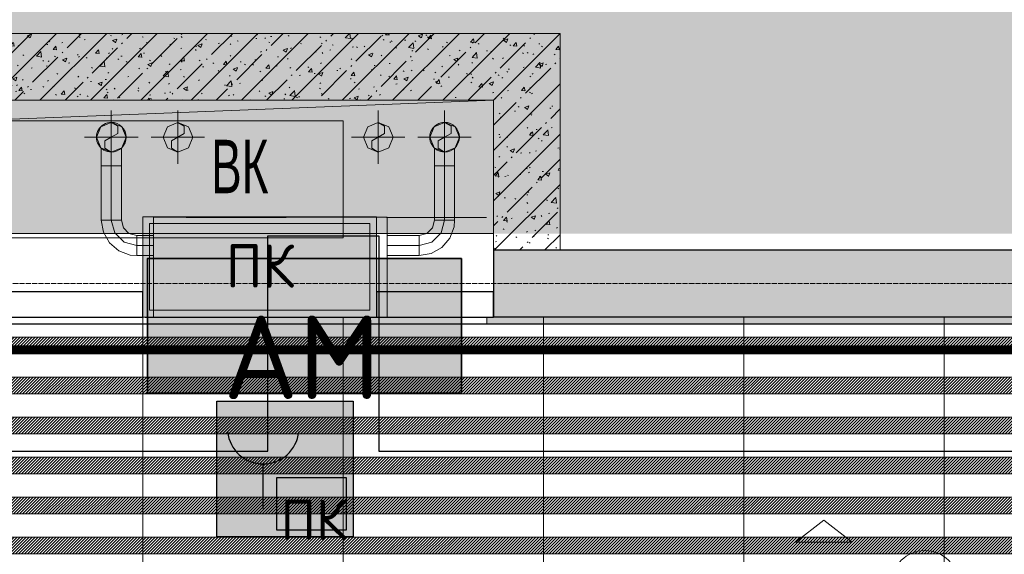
# Model space of a CAD drawing. Header units: millimetres. Extents: x -525784 to 178656, y -69521 to 385150.
# Tile 262 of 389: x -167972 to -165023, y 366733 to 368335. Entities that reach past the tile are written whole.
import ezdxf
from ezdxf import colors
from ezdxf.entities.mleader import LeaderData, LeaderLine
from ezdxf.math import Vec2, Vec3

# ---------------------------------------------------------------- set-up
doc = ezdxf.new("R2010")
doc.units = ezdxf.units.MM
for name, pattern in [('( Hidden )', [0.375, 0.25, -0.125]), ('-D1-03x03', [6, 3, -3]), ('-D1d1-15x02', [19, 15, -2, 0, -2]), ('DASHDOT', [25.4, 12.7, -6.35, 0, -6.35]), ('DASHEDx20', [0.75, 0.5, -0.25])]:
    doc.linetypes.add(name, pattern=pattern)
doc.layers.get('Defpoints').update_dxf_attribs({"color": 31})
for name, color, linetype, lineweight in [('_0', 7, 'Continuous', 13), ('A-DETL-GENF', 7, 'Continuous', 5), ('A-FLOR', 7, 'Continuous', 5), ('A-GENM-HDLN', 7, '-D1-03x03', 5), ('A-WALL', 7, 'Continuous', 5), ('A-WALL-FNSH', 8, 'Continuous', 5), ('dim_pot', 183, 'Continuous', 9), ('dim_razv', 93, 'DASHDOT', 9), ('engineering', 20, 'Continuous', 13), ('I-WALL', 7, 'Continuous', 5), ('M-EQPM', 7, 'Continuous', 5), ('M-EQPM-IDEN', 7, 'Continuous', 5), ('pot', 183, 'Continuous', 15), ('pot sh', 183, 'Continuous', 15), ('S-GRID', 7, 'Continuous', 5), ('wall_new', 152, 'Continuous', 30)]:
    doc.layers.add(name, color=color, linetype=linetype, lineweight=lineweight)
for name, color, linetype, true_color in [('PDF13_0', 30, 'Continuous', 0xff7f00), ('PDF13_Оборудование', 7, 'Continuous', 0xffffff), ('PDF3_Geometry', 7, 'Continuous', 0xdedede), ('PDF3_Solid Fills', 7, 'Continuous', 0x008000), ('PDF7_Geometry', 7, 'Continuous', 0xaaaaaa)]:
    doc.layers.add(name, color=color, linetype=linetype, true_color=true_color)
doc.layers.add('PDF13_ПС ручной', color=1, linetype='Continuous')
doc.layers.add('PDF_Text', color=7, linetype='Continuous')
doc.layers.add('pol', color=7, linetype='Continuous', lineweight=15, true_color=0x738991)
doc.layers.add('Сводный план', color=1, linetype='Continuous', lineweight=0, true_color=0xff0000)
doc.styles.add('Arial Narrow_2', font='txt', dxfattribs={"width": 0.75, "height": 250})
doc.styles.add('GOST-2.304_Type-B', font='GOST_Common.ttf')
doc.styles.add('In tre', font='isocpeur.ttf', dxfattribs={"width": 0.8, "oblique": 10})
doc.styles.add('PDF ISOCPEUR', font='isocpeur.ttf')
pattern_1 = [(225, (-233499.5126, 348024.789), (4.49012806, -4.49012806), [])]
pattern_2 = [(45, (-192252.93, 346694.18), (-75.43415, 75.43415), [106.68, -17.78, 3.556, -17.78]), (45, (-192252.93, 346769.56), (-75.43415, 75.43415), []), (50, (-192252.93, 346694.18), (127.52922, -11.15758), [13.335, -146.685]), (355, (-192252.93, 346694.18), (-24.66966, 133.74), [10.668, -117.348]), (100.451, (-192242.31, 346693.25), (102.85973, 122.5818), [11.333, -124.663]), (46.184, (-192252.93, 346729.74), (189.75516, -29.4304), [20.002, -220.027]), (96.636, (-192237.12, 346727.29), (166.1822, 173.1996), [17, -186.995]), (351.184, (-192252.93, 346729.74), (166.1839, 173.1976), [16.002, -176.022]), (21, (-192235.15, 346720.85), (106.13027, -71.58603), [13.335, -146.685]), (326, (-192235.15, 346720.85), (43.2619, 128.93175), [10.668, -117.348]), (71.451, (-192226.31, 346714.88), (149.39198, 57.34505), [11.333, -124.663]), (37.5, (-192252.935, 346694.178), (2.16223, 59.18836), [3.353, -112.573, 3.353, -115.773, -117.792]), (37.5, (-192252.935, 346694.178), (2.16223, 59.18836), [-235.052, 3.353, -114.44]), (7.5, (-192252.935, 346694.18), (46.77386, 70.12615), [3.353, -64.567, 3.353, -109.906, -44.894]), (7.5, (-192252.935, 346694.18), (46.77386, 70.12615), [-181.178, 3.353, -41.542]), (327.5, (-192292.584, 346694.18), (94.91367, -4.01009), [3.353, -41.097, 3.353, -135.331, -184.023]), (327.5, (-192292.584, 346694.18), (94.91367, -4.01009), [-183.134, 3.353, -180.67]), (317.5, (-192310.36, 346694.18), (103.69057, 17.79882), [3.353, -54.432, 3.353, -88.748, -130.683]), (317.5, (-192310.36, 346694.18), (103.69057, 17.79882), [-149.885, 3.353, -127.33])]

# ---------------------------------------------------------------- blocks, each defined once
blk = doc.blocks.new('ghftytytd')
at = {"layer": 'PDF7_Geometry', "color": 1, "lineweight": 18, "true_color": 0xff0000}
blk.add_lwpolyline([(26655.1, 20025.6), (26740, 20090.7), (26824.8, 20025.6)], close=True, dxfattribs=at)
blk = doc.blocks.new('kggfdrrrv44')
at = {"layer": 'PDF13_0', "lineweight": 25}
blk.add_lwpolyline([(7505.7, 20297.8), (10242.6, 20297.8), (10242.6, 20985.7), (10877.6, 20985.7), (10877.6, 20297.8), (25074.1, 20297.8), (25074.1, 20943.3), (25406.5, 20943.3), (25406.5, 20297.8), (29057.7, 20297.8)], dxfattribs=at)
at = {"layer": 'PDF13_Оборудование', "transparency": 33554559}
for points in [[(25654.1, 20875.6), (24714.3, 20875.6), (25654.1, 20471.3)], [(24714.3, 20875.6), (25654.1, 20471.3), (24714.3, 20471.3)]]:
    blk.add_solid(points, dxfattribs=at)
at = {"layer": 'PDF13_ПС ручной', "color": 7, "true_color": 0xffffff, "transparency": 33554559}
for points in [[(25330.3, 20448), (24921.7, 20448), (25330.3, 20041.6)], [(24921.7, 20448), (25330.3, 20041.6), (24921.7, 20041.6)]]:
    blk.add_solid(points, dxfattribs=at)
at = {"layer": 'PDF_Text', "color": 177, "lineweight": 35, "true_color": 0x283188}
blk.add_lwpolyline([(25654.1, 20875.6), (24714.3, 20875.6), (24714.3, 20471.3), (25654.1, 20471.3)], close=True, dxfattribs=at)
at = {"layer": 'PDF_Text', "color": 5, "lineweight": 30}
for points in [[(25330.3, 20041.6), (24921.7, 20041.6), (24921.7, 20448), (25330.3, 20448)], [(25101.7, 20219.4), (25309.1, 20219.4), (25309.1, 20060.7), (25101.7, 20060.7)]]:
    blk.add_lwpolyline(points, close=True, dxfattribs=at)
blk.add_lwpolyline([(25059.3, 20259.7), (25059.3, 20126.3)], dxfattribs=at)
blk.add_arc((25060.4, 20366.5), 106.9, 185.5706, 354.4294, dxfattribs=at)
at = {"layer": 'PDF_Text', "color": 177, "true_color": 0x283188, "insert": (24940.8, 20453.8), "char_height": 249.99, "attachment_point": 7, "style": 'PDF ISOCPEUR'}
blk.add_mtext('АМ', dxfattribs=at)
at = {"layer": 'PDF_Text', "color": 5, "insert": (25112.2, 20031.7), "char_height": 120, "attachment_point": 7, "style": 'PDF ISOCPEUR'}
blk.add_mtext('ПК', dxfattribs=at)
blk = doc.blocks.new('ghfrrdx644')
at = {"layer": 'PDF3_Geometry', "color": 1, "lineweight": 18}
for points in [[(26031.7, 19364.5), (26031.7, 19204.5)], [(27029.8, 19364.5), (27029.8, 19204.5)], [(25987.2, 19284.5), (26000.2, 19253.1), (26031.7, 19240), (26063.2, 19253.1), (26076.2, 19284.5), (26063.2, 19316), (26031.7, 19329), (26000.2, 19316)], [(26985.3, 19284.5), (26998.3, 19253.1), (27029.8, 19240), (27061.3, 19253.1), (27074.3, 19284.5), (27061.3, 19316), (27029.8, 19329), (26998.3, 19316)], [(26111.7, 19284.5), (25951.7, 19284.5)], [(27109.8, 19284.5), (26949.8, 19284.5)], [(26031.7, 19198.5), (26023.9, 19198.5), (26016.6, 19198.5), (26010.4, 19198.5), (26005.6, 19198.5), (26002.6, 19198.5), (26001.6, 19198.5), (26002.6, 19198.5), (26005.6, 19198.5), (26010.4, 19198.5), (26016.6, 19198.5), (26023.9, 19198.5)], [(26031.7, 19198.5), (26039.5, 19198.5), (26046.7, 19198.5), (26052.9, 19198.5), (26057.7, 19198.5), (26060.7, 19198.5), (26061.7, 19198.5), (26061.7, 19035.6), (26060.7, 19035.6), (26057.7, 19035.6), (26052.9, 19035.6), (26046.7, 19035.6), (26039.5, 19035.6), (26031.7, 19035.6)], [(26031.7, 19198.5), (26039.5, 19198.5), (26046.8, 19198.5), (26053, 19198.5), (26057.8, 19198.5), (26060.8, 19198.5), (26061.9, 19198.5), (26060.8, 19198.5), (26057.8, 19198.5), (26053, 19198.5), (26046.8, 19198.5), (26039.5, 19198.5)], [(27029.8, 19198.5), (27022, 19198.5), (27014.7, 19198.5), (27008.5, 19198.5), (27003.7, 19198.5), (27000.7, 19198.5), (26999.6, 19198.5), (27000.7, 19198.5), (27003.7, 19198.5), (27008.5, 19198.5), (27014.7, 19198.5), (27022, 19198.5)], [(27029.8, 19198.5), (27037.6, 19198.5), (27044.9, 19198.5), (27051.1, 19198.5), (27055.9, 19198.5), (27058.9, 19198.5), (27059.9, 19198.5), (27058.9, 19198.5), (27055.9, 19198.5), (27051.1, 19198.5), (27044.9, 19198.5), (27037.6, 19198.5)], [(26107.7, 18989.8), (26084.6, 18996), (26067.8, 19013), (26061.9, 19035.6), (26060.8, 19035.6), (26057.8, 19035.6), (26053, 19035.6), (26046.8, 19035.6), (26039.5, 19035.6), (26031.7, 19035.6), (26023.9, 19035.6), (26016.6, 19035.6), (26010.4, 19035.6), (26005.6, 19035.6), (26002.6, 19035.6), (26001.6, 19035.6), (26007.9, 18999.6), (26026.1, 18967.8), (26054, 18944.1), (26088.3, 18931.3), (26107.7, 18929.5), (26107.7, 18930.5), (26107.7, 18933.5), (26107.7, 18938.3), (26107.7, 18944.6), (26107.7, 18951.8), (26107.7, 18959.6), (26107.7, 18967.4), (26107.7, 18974.7), (26107.7, 18981), (26107.7, 18985.8), (26107.7, 18988.8)], [(26041.9, 18997.6), (26031.7, 19035.6), (26041.9, 18997.6), (26069.7, 18969.8), (26107.7, 18959.6), (26069.7, 18969.8)], [(26857.7, 18745.6), (26857.7, 19044.6), (26157.7, 19044.6), (26157.7, 18745.6), (26157.7, 19044.6), (26857.7, 19044.6)], [(26999.6, 19035.6), (26993.4, 19012.6), (26976.4, 18995.8), (26953.8, 18989.8), (26953.8, 18988.8), (26953.8, 18985.8), (26953.8, 18981), (26953.8, 18974.7), (26953.8, 18967.4), (26953.8, 18959.6), (26953.8, 18951.8), (26953.8, 18944.6), (26953.8, 18938.3), (26953.8, 18933.5), (26953.8, 18930.5), (26953.8, 18929.5), (26989.9, 18935.8), (27021.7, 18954), (27045.4, 18981.9), (27058.2, 19016.2), (27059.9, 19035.6), (27058.9, 19035.6), (27055.9, 19035.6), (27051.1, 19035.6), (27044.9, 19035.6), (27037.6, 19035.6), (27029.8, 19035.6), (27022, 19035.6), (27014.7, 19035.6), (27008.5, 19035.6), (27003.7, 19035.6), (27000.7, 19035.6)], [(26107.7, 18959.6), (26107.7, 18967.4), (26107.7, 18974.6), (26107.7, 18980.9), (26107.7, 18985.6), (26107.7, 18988.6), (26107.7, 18989.6), (26157.7, 18989.6), (26157.7, 18988.6), (26157.7, 18985.6), (26157.7, 18980.9), (26157.7, 18974.6), (26157.7, 18967.4), (26157.7, 18959.6)], [(26953.8, 18959.6), (26953.8, 18951.9), (26953.8, 18944.6), (26953.8, 18938.4), (26953.8, 18933.7), (26953.8, 18930.7), (26953.8, 18929.6), (26857.7, 18929.6), (26857.7, 18930.7), (26857.7, 18933.7), (26857.7, 18938.4), (26857.7, 18944.6), (26857.7, 18951.9), (26857.7, 18959.6)], [(26882.7, 18745.6), (26132.7, 18745.6)], [(26132.7, 18744.6), (26132.7, 18745.6)], [(26882.7, 18744.6), (26132.7, 18744.6)], [(26857.7, 18745.6), (26157.7, 18745.6)], [(26832.7, 18744.6), (26182.7, 18744.6)], [(26182.7, 18744.6), (26832.7, 18744.6)], [(26832.7, 18744.6), (26182.7, 18744.6)], [(26182.7, 18744.6), (26832.7, 18744.6)], [(26882.7, 18744.6), (26882.7, 18745.6)]]:
    blk.add_lwpolyline(points, close=True, dxfattribs=at)
at = {"layer": 'PDF3_Geometry', "color": 232, "lineweight": 18, "true_color": 0xca0064}
for points in [[(26231.1, 19204.5), (26231.1, 19364.5)], [(26831.1, 19204.5), (26831.1, 19364.5)], [(26231.1, 19329), (26250.3, 19317.9), (26250.3, 19295.7), (26231.1, 19284.5), (26211.8, 19273.4), (26211.8, 19251.2), (26231.1, 19240)], [(26831.1, 19329), (26850.3, 19317.9), (26850.3, 19295.7), (26831.1, 19284.5), (26811.8, 19273.4), (26811.8, 19251.2), (26831.1, 19240)], [(26151.1, 19284.5), (26311.1, 19284.5)], [(26751.1, 19284.5), (26911.1, 19284.5)]]:
    blk.add_lwpolyline(points, dxfattribs=at)
at = {"layer": 'PDF3_Geometry', "color": 254, "lineweight": 9, "true_color": 0xcccccc}
for points in [[(26726, 18983.2), (26726, 19333.2), (25226, 19333.2), (26726, 19333.2)], [(26255.7, 19043.6), (26555.7, 19043.6)]]:
    blk.add_lwpolyline(points, close=True, dxfattribs=at)
at = {"layer": 'PDF3_Geometry', "color": 1, "lineweight": 18}
for points in [[(26031.7, 19329), (26051, 19317.9), (26051, 19295.7), (26031.7, 19284.5), (26012.4, 19273.4), (26012.4, 19251.2), (26031.7, 19240, 1)], [(27029.8, 19329), (27049.1, 19317.9), (27049.1, 19295.7), (27029.8, 19284.5), (27010.5, 19273.4), (27010.5, 19251.2), (27029.8, 19240, 0.999992)]]:
    blk.add_lwpolyline(points, format="xyb", close=True, dxfattribs=at)
at = {"layer": 'PDF3_Geometry', "color": 232, "lineweight": 18, "true_color": 0xca0064}
for points in [[(26186.6, 19284.5), (26199.6, 19253.1), (26231.1, 19240), (26262.5, 19253.1), (26275.6, 19284.5), (26262.5, 19316), (26231.1, 19329), (26199.6, 19316)], [(26786.6, 19284.5), (26799.6, 19253.1), (26831.1, 19240), (26862.5, 19253.1), (26875.6, 19284.5), (26862.5, 19316), (26831.1, 19329), (26799.6, 19316)]]:
    blk.add_lwpolyline(points, close=True, dxfattribs=at)
at = {"layer": 'PDF3_Geometry', "color": 1, "lineweight": 18}
for points in [[(26031.7, 19198.5), (26031.7, 19284.5)], [(27029.8, 19198.5), (27029.8, 19284.5)], [(26001.6, 19251.8), (26001.6, 19198.5)], [(26061.9, 19198.5), (26061.9, 19251.8)], [(26999.6, 19251.8), (26999.6, 19198.5)], [(27059.9, 19198.5), (27059.9, 19251.8)], [(26061.7, 19035.6), (26060.7, 19035.6), (26057.7, 19035.6), (26052.9, 19035.6), (26046.7, 19035.6), (26039.5, 19035.6), (26031.7, 19035.6), (26031.7, 19198.5), (26023.9, 19198.5), (26016.7, 19198.5), (26010.5, 19198.5), (26005.7, 19198.5), (26002.7, 19198.5), (26001.7, 19198.5), (26001.7, 19035.6), (26002.7, 19035.6), (26005.7, 19035.6), (26010.5, 19035.6), (26016.7, 19035.6), (26023.9, 19035.6), (26031.7, 19035.6), (26023.9, 19035.6), (26016.7, 19035.6), (26010.5, 19035.6), (26005.7, 19035.6), (26002.7, 19035.6), (26001.7, 19035.6)], [(26001.7, 19198.5), (26002.7, 19198.5), (26005.7, 19198.5), (26010.5, 19198.5), (26016.7, 19198.5), (26023.9, 19198.5), (26031.7, 19198.5), (26039.5, 19198.5), (26046.7, 19198.5), (26052.9, 19198.5), (26057.7, 19198.5), (26060.7, 19198.5), (26061.7, 19198.5)], [(26999.8, 19035.6), (27000.8, 19035.6), (27003.8, 19035.6), (27008.6, 19035.6), (27014.8, 19035.6), (27022, 19035.6), (27029.8, 19035.6), (27037.6, 19035.6), (27044.8, 19035.6), (27051, 19035.6), (27055.8, 19035.6), (27058.8, 19035.6), (27059.8, 19035.6), (27058.8, 19035.6), (27055.8, 19035.6), (27051, 19035.6), (27044.8, 19035.6), (27037.6, 19035.6), (27029.8, 19035.6), (27022, 19035.6), (27014.8, 19035.6), (27008.6, 19035.6), (27003.8, 19035.6), (27000.8, 19035.6), (26999.8, 19035.6), (26999.8, 19198.5), (27000.8, 19198.5), (27003.8, 19198.5), (27008.6, 19198.5), (27014.8, 19198.5), (27022, 19198.5), (27029.8, 19198.5), (27029.8, 19035.6), (27019.6, 18997.6), (26991.8, 18969.8), (26953.8, 18959.6), (26857.7, 18959.6), (26857.7, 18951.9), (26857.7, 18944.6), (26857.7, 18938.4), (26857.7, 18933.7), (26857.7, 18930.7), (26857.7, 18929.6)], [(26999.8, 19198.5), (27000.8, 19198.5), (27003.8, 19198.5), (27008.6, 19198.5), (27014.8, 19198.5), (27022, 19198.5), (27029.8, 19198.5), (27029.8, 19035.6), (27019.6, 18997.6), (26991.8, 18969.8), (26953.8, 18959.6), (26953.8, 18951.9), (26953.8, 18944.6), (26953.8, 18938.4), (26953.8, 18933.7), (26953.8, 18930.7), (26953.8, 18929.6)], [(27059.8, 19035.6), (27059.8, 19198.5), (27058.8, 19198.5), (27055.8, 19198.5), (27051, 19198.5), (27044.8, 19198.5), (27037.6, 19198.5), (27029.8, 19198.5), (27037.6, 19198.5), (27044.8, 19198.5), (27051, 19198.5), (27055.8, 19198.5), (27058.8, 19198.5), (27059.8, 19198.5)], [(26061.9, 19035.6), (26060.8, 19035.6), (26057.8, 19035.6), (26053, 19035.6), (26046.8, 19035.6), (26039.5, 19035.6), (26031.7, 19035.6), (26023.9, 19035.6), (26016.6, 19035.6), (26010.4, 19035.6), (26005.6, 19035.6), (26002.6, 19035.6), (26001.6, 19035.6)], [(26999.6, 19035.6), (27000.7, 19035.6), (27003.7, 19035.6), (27008.5, 19035.6), (27014.7, 19035.6), (27022, 19035.6), (27029.8, 19035.6), (27037.6, 19035.6), (27044.9, 19035.6), (27051.1, 19035.6), (27055.9, 19035.6), (27058.9, 19035.6), (27059.9, 19035.6)], [(26107.7, 18989.8), (26107.7, 18988.8), (26107.7, 18985.8), (26107.7, 18981), (26107.7, 18974.7), (26107.7, 18967.4), (26107.7, 18959.6), (26107.7, 18951.8), (26107.7, 18944.6), (26107.7, 18938.3), (26107.7, 18933.5), (26107.7, 18930.5), (26107.7, 18929.5)], [(26107.7, 18989.6), (26107.7, 18988.6), (26107.7, 18985.6), (26107.7, 18980.9), (26107.7, 18974.6), (26107.7, 18967.4), (26107.7, 18959.6), (26157.7, 18959.6), (26157.7, 18967.4), (26157.7, 18974.6), (26157.7, 18980.9), (26157.7, 18985.6), (26157.7, 18988.6), (26157.7, 18989.6)], [(26953.8, 18989.6), (26953.8, 18988.6), (26953.8, 18985.6), (26953.8, 18980.9), (26953.8, 18974.6), (26953.8, 18967.4), (26953.8, 18959.6), (26953.8, 18967.4), (26953.8, 18974.6), (26953.8, 18980.9), (26953.8, 18985.6), (26953.8, 18988.6), (26953.8, 18989.6), (26857.7, 18989.6), (26857.7, 18988.6), (26857.7, 18985.6), (26857.7, 18980.9), (26857.7, 18974.6), (26857.7, 18967.4), (26857.7, 18959.6), (26857.7, 18967.4), (26857.7, 18974.6), (26857.7, 18980.9), (26857.7, 18985.6), (26857.7, 18988.6), (26857.7, 18989.6)], [(26953.8, 18989.8), (26953.8, 18988.8), (26953.8, 18985.8), (26953.8, 18981), (26953.8, 18974.7), (26953.8, 18967.4), (26953.8, 18959.6), (26953.8, 18951.8), (26953.8, 18944.6), (26953.8, 18938.3), (26953.8, 18933.5), (26953.8, 18930.5), (26953.8, 18929.5)], [(26107.7, 18929.6), (26107.7, 18930.7), (26107.7, 18933.7), (26107.7, 18938.4), (26107.7, 18944.6), (26107.7, 18951.9), (26107.7, 18959.6), (26107.7, 18951.9), (26107.7, 18944.6), (26107.7, 18938.4), (26107.7, 18933.7), (26107.7, 18930.7), (26107.7, 18929.6), (26157.7, 18929.6), (26157.7, 18930.7), (26157.7, 18933.7), (26157.7, 18938.4), (26157.7, 18944.6), (26157.7, 18951.9), (26157.7, 18959.6), (26157.7, 18951.9), (26157.7, 18944.6), (26157.7, 18938.4), (26157.7, 18933.7), (26157.7, 18930.7), (26157.7, 18929.6)], [(26832.7, 18745.6), (26182.7, 18745.6)], [(26182.7, 18745.6), (26182.7, 18744.6)], [(26182.7, 18744.6), (26182.7, 18745.6)], [(26182.7, 18745.6), (26832.7, 18745.6)], [(26832.7, 18745.6), (26182.7, 18745.6)], [(26182.7, 18745.6), (26182.7, 18744.6)], [(26182.7, 18745.6), (26182.7, 18744.6)], [(26182.7, 18745.6), (26832.7, 18745.6)], [(26832.7, 18745.6), (26182.7, 18745.6)], [(26182.7, 18745.6), (26832.7, 18745.6)], [(26182.7, 18745.6), (26832.7, 18745.6)], [(26832.7, 18745.6), (26182.7, 18745.6)], [(26182.7, 18744.6), (26182.7, 18745.6)], [(26182.7, 18745.6), (26182.7, 18744.6)], [(26182.7, 18745.6), (26182.7, 18744.6)], [(26182.7, 18745.6), (26182.7, 18744.6)], [(26832.7, 18744.6), (26832.7, 18745.6)], [(26832.7, 18744.6), (26832.7, 18745.6)], [(26832.7, 18745.6), (26832.7, 18744.6)], [(26832.7, 18745.6), (26832.7, 18744.6)], [(26832.7, 18744.6), (26832.7, 18745.6)], [(26832.7, 18744.6), (26832.7, 18745.6)], [(26832.7, 18745.6), (26832.7, 18744.6)], [(26832.7, 18745.6), (26832.7, 18744.6)]]:
    blk.add_lwpolyline(points, dxfattribs=at)
at = {"layer": 'PDF3_Geometry', "color": 254, "lineweight": 9, "true_color": 0xcccccc}
for points in [[(26855.7, 19043.6), (27155.7, 19043.6)], [(27155.7, 19043.6), (26855.7, 19043.6)], [(25226, 18983.2), (26726, 18983.2)], [(25226, 18983.2), (26726, 18983.2)]]:
    blk.add_lwpolyline(points, dxfattribs=at)
at = {"layer": 'PDF3_Geometry', "color": 1, "lineweight": 18}
for centre, start, end in [((26031.7, 19284.5), 89.9991, 270.0009), ((26031.7, 19284.5), 89.9991, 270.0009), ((26031.7, 19284.5), 270, 90), ((27029.8, 19284.5), 89.9991, 270.0009), ((27029.8, 19284.5), 89.9991, 270.0009), ((27029.8, 19284.5), 270.0005, 89.9995)]:
    blk.add_arc(centre, 44.4, start, end, dxfattribs=at)
at = {"layer": 'PDF3_Solid Fills', "color": 11, "lineweight": 35, "true_color": 0xff7b7b, "transparency": 33554559}
for points in [[(26882.7, 18744.6), (26882.7, 18745.6), (26132.7, 18744.6)], [(26832.7, 18744.6), (26832.7, 18745.6), (26182.7, 18744.6)], [(26832.7, 18744.6), (26832.7, 18745.6), (26182.7, 18744.6)], [(26832.7, 18744.6), (26832.7, 18745.6), (26182.7, 18744.6)], [(26832.7, 18744.6), (26832.7, 18745.6), (26182.7, 18744.6)]]:
    blk.add_solid(points, dxfattribs=at)
at = {"layer": 'Сводный план', "color": 92, "lineweight": 13, "true_color": 0x00c200}
blk.add_circle((28468.4, 17945.6), 100, dxfattribs=at)
blk = doc.blocks.new('A_MEQ_OpeningShaft-Rectangular - ВК-4805492-50_AS_M_L24')
at = {"layer": 'A-DETL-GENF'}
for p, q in [((57.1, -57.1), (1500, 0)), ((0, -400), (57.1, -57.1)), ((0, -400), (1500, -400))]:
    blk.add_line(p, q, dxfattribs=at)
at = {"layer": 'A-GENM-HDLN'}
blk.add_line((0, -400), (1500, -400), dxfattribs=at)

msp = doc.modelspace()

# ---------------------------------------------------------------- hatches: boundary and pattern name
at = {"layer": '_0', "transparency": 33554534}
h = msp.add_hatch(color=252, dxfattribs=at)
h.dxf.hatch_style = 1
h.paths.add_polyline_path([(-154802.1, 346193.4), (-192753.7, 346193.4), (-192753.7, 376145), (-154802.1, 376145)])
h.paths.add_polyline_path([(-161802.9, 356694.2), (-161802.9, 356294.2), (-161302.9, 356294.2), (-161302.9, 353444.2), (-163402.9, 353444.2), (-163402.9, 354644.2), (-183902.9, 354644.2), (-183902.9, 353444.2), (-186502.9, 353444.2), (-186502.9, 355844.2), (-186002.9, 355844.2), (-186002.9, 356694.2), (-183902.9, 356694.2), (-183902.9, 360744.2), (-179002.9, 360744.2), (-179002.9, 359244.2), (-177402.9, 359244.2), (-177402.9, 365644.2), (-185752.9, 365644.2), (-185752.9, 367444.2), (-185753.5, 367444.2), (-185753.5, 367644.2), (-183902.9, 367644.2), (-183902.9, 367694.2), (-163952.9, 367694.2), (-163952.9, 369444.2), (-160672.9, 369444.2), (-160672.9, 367444.2), (-161752.9, 367444.2), (-161752.9, 365644.2), (-169802.9, 365644.2), (-169802.9, 356694.2)], flags=16)
at = {"layer": 'A-WALL'}
h = msp.add_hatch(dxfattribs=at)
h.set_pattern_fill('FP_1', color=256, style=0, pattern_type=2)
h.set_pattern_definition([(45, (-192252.935, 346694.18), (-57.02463, 57.02463), []), (45, (-192195.91, 346694.18), (-57.02463, 57.02463), [100.806, -20.161, 3.353, -16.808])])
h.paths.add_polyline_path([(-163950.1, 367444.2), (-163702.9, 367444.2), (-163702.9, 367644.2), (-166552.9, 367644.2), (-166552.9, 367444.2), (-163952.9, 367444.2)])
h.paths.add_polyline_path([(-168579.8, 367444.2), (-168052.9, 367444.2), (-168052.9, 367644.2), (-169252.9, 367644.2), (-169252.9, 367444.2)])
h.paths.add_polyline_path([(-170894.7, 367444.2), (-170302.9, 367444.2), (-170302.9, 367644.2), (-171452.9, 367644.2), (-171452.9, 367444.2)])
h.paths.add_polyline_path([(-172502.9, 367444.2), (-172502.9, 367644.2), (-176152.9, 367644.2), (-176152.9, 367444.2), (-173209.6, 367444.2)])
at = {"layer": 'engineering', "linetype": 'Continuous', "true_color": 0xf27172}
h = msp.add_hatch(color=11, dxfattribs=at)
h.dxf.hatch_style = 1
h.paths.add_polyline_path([(-167602.9, 367744.2), (-166902.9, 367744.2), (-166902.9, 367444.2), (-167602.9, 367444.2)])
at = {"layer": 'I-WALL'}
h = msp.add_hatch(dxfattribs=at)
h.set_pattern_fill('FP_43', color=256, style=0, pattern_type=2)
h.set_pattern_definition(pattern_2)
h.paths.add_polyline_path([(-166552.9, 368094.2), (-166552.9, 368294.2), (-168052.9, 368294.2), (-168052.9, 368094.2)])
h = msp.add_hatch(dxfattribs=at)
h.set_pattern_fill('FP_43', color=256, style=0, pattern_type=2)
h.set_pattern_definition(pattern_2)
h.paths.add_polyline_path([(-166352.9, 367644.2), (-166352.9, 368294.2), (-166552.9, 368294.2), (-166552.9, 367644.2)])
at = {"layer": 'I-WALL', "true_color": 0xf5f3ef}
h = msp.add_hatch(color=7, dxfattribs=at)
h.paths.add_polyline_path([(-166554.5, 367424.2), (-166554.5, 367444.2), (-166572.9, 367444.2), (-166572.9, 367424.2)])
h.paths.add_polyline_path([(-168051.3, 367424.2), (-168032.9, 367424.2), (-168032.9, 367444.2), (-168051.3, 367444.2)])
for points in [[(-166351.3, 367424.2), (-166351.3, 367444.2), (-166554.5, 367444.2), (-166554.5, 367424.2)], [(-164454.5, 367424.2), (-164454.5, 367444.2), (-166351.3, 367444.2), (-166351.3, 367424.2), (-165107.5, 367424.2)]]:
    msp.add_hatch(color=7, dxfattribs=at).paths.add_polyline_path(points)
at = {"layer": 'pot sh', "linetype": 'ByBlock', "lineweight": 0, "true_color": 0x91caaf}
h = msp.add_hatch(dxfattribs=at)
h.set_pattern_fill('ANSI31', color=253, scale=2, angle=180)
h.set_pattern_definition([(225, (-233499.5126, 348264.789), (4.49012806, -4.49012806), [])])
h.paths.add_polyline_path([(-185532.9, 367334.2), (-161972.9, 367334.2), (-161972.9, 367384.2), (-185532.9, 367384.2)])
h = msp.add_hatch(dxfattribs=at)
h.set_pattern_fill('ANSI31', color=253, scale=2, angle=180)
h.set_pattern_definition([(225, (-233499.5126, 348384.789), (4.49012806, -4.49012806), [])])
h.paths.add_polyline_path([(-185532.9, 367214.2), (-161972.9, 367214.2), (-161972.9, 367264.2), (-185532.9, 367264.2)])
h = msp.add_hatch(dxfattribs=at)
h.set_pattern_fill('ANSI31', color=253, scale=2, angle=180)
h.set_pattern_definition(pattern_1)
h.paths.add_polyline_path([(-185532.9, 367094.2), (-161972.9, 367094.2), (-161972.9, 367144.2), (-185532.9, 367144.2)])
h = msp.add_hatch(dxfattribs=at)
h.set_pattern_fill('ANSI31', color=253, scale=2, angle=180)
h.set_pattern_definition([(225, (-233499.5126, 347904.789), (4.49012806, -4.49012806), [])])
h.paths.add_polyline_path([(-185532.9, 366974.2), (-161972.9, 366974.2), (-161972.9, 367024.2), (-185532.9, 367024.2)])
h = msp.add_hatch(dxfattribs=at)
h.set_pattern_fill('ANSI31', color=253, scale=2, angle=180)
h.set_pattern_definition(pattern_1)
h.paths.add_polyline_path([(-185532.9, 366854.2), (-161972.9, 366854.2), (-161972.9, 366904.2), (-185532.9, 366904.2)])
h = msp.add_hatch(dxfattribs=at)
h.set_pattern_fill('ANSI31', color=253, scale=2, angle=180)
h.set_pattern_definition([(225, (-233499.5126, 347664.789), (4.49012806, -4.49012806), [])])
h.paths.add_polyline_path([(-185532.9, 366734.2), (-161972.9, 366734.2), (-161972.9, 366784.2), (-185532.9, 366784.2)])

# ---------------------------------------------------------------- linework, layer by layer
at = {"layer": 'A-FLOR'}
msp.add_line((-166572.9, 367444.2), (-168032.9, 367444.2), dxfattribs=at)
at = {"layer": 'A-WALL', "lineweight": 9}
for p, q in [((-166352.9, 368294.2), (-168252.9, 368294.2)), ((-166352.9, 367644.2), (-166352.9, 368294.2)), ((-168052.9, 368094.2), (-166552.9, 368094.2)), ((-166552.9, 368094.2), (-166552.9, 367644.2))]:
    msp.add_line(p, q, dxfattribs=at)
at = {"layer": 'A-WALL', "lineweight": 25}
for p, q in [((-163952.9, 367644.2), (-166552.9, 367644.2)), ((-166552.9, 367644.2), (-166552.9, 367444.2)), ((-163702.9, 367444.2), (-166552.9, 367444.2))]:
    msp.add_line(p, q, dxfattribs=at)
at = {"layer": 'A-WALL-FNSH'}
for p, q in [((-166552.9, 367444.2), (-166572.9, 367444.2)), ((-166572.9, 367444.2), (-166572.9, 367424.2)), ((-166572.9, 367424.2), (-163682.9, 367424.2))]:
    msp.add_line(p, q, dxfattribs=at)
at = {"layer": 'Defpoints'}
msp.add_lwpolyline([(-185532.9, 367424.2), (-178252.9, 367424.2), (-178252.9, 367581.9), (-177202.9, 367581.9), (-177202.9, 367424.2), (-172502.9, 367424.2), (-172502.9, 367583.1), (-171452.9, 367582.8), (-171452.9, 367424.2), (-170302.9, 367424.2), (-170302.9, 367581.9), (-169252.9, 367581.8), (-169252.9, 367424.2), (-163682.9, 367424.2)], dxfattribs=at)
at = {"layer": 'engineering', "color": 7}
for points in [[(-167602.9, 367744.2), (-166902.9, 367744.2), (-166902.9, 367444.2), (-167602.9, 367444.2)], [(-167582.9, 367724.2), (-166922.9, 367724.2), (-166922.9, 367464.2), (-167582.9, 367464.2)]]:
    msp.add_lwpolyline(points, close=True, dxfattribs=at)
at = {"layer": 'pot'}
msp.add_lwpolyline([(-185532.9, 367424.2), (-163682.9, 367424.2), (-163682.9, 369224.2), (-160892.9, 369224), (-160892.9, 367664.1), (-161972.9, 367664.2), (-161972.9, 365864.2), (-185532.9, 365864.2)], close=True, dxfattribs=at)
at = {"layer": 'pot sh'}
for points in [[(-185532.9, 367334.2), (-161972.9, 367334.2), (-161972.9, 367384.2), (-185532.9, 367384.2)], [(-185532.9, 367214.2), (-161972.9, 367214.2), (-161972.9, 367264.2), (-185532.9, 367264.2)], [(-185532.9, 367094.2), (-161972.9, 367094.2), (-161972.9, 367144.2), (-185532.9, 367144.2)], [(-185532.9, 366974.2), (-161972.9, 366974.2), (-161972.9, 367024.2), (-185532.9, 367024.2)], [(-185532.9, 366854.2), (-161972.9, 366854.2), (-161972.9, 366904.2), (-185532.9, 366904.2)], [(-185532.9, 366734.2), (-161972.9, 366734.2), (-161972.9, 366784.2), (-185532.9, 366784.2)]]:
    msp.add_lwpolyline(points, close=True, dxfattribs=at)
at = {"layer": 'S-GRID', "linetype": '-D1d1-15x02'}
msp.add_line((-195228.5, 367544.2), (-153552.8, 367544.2), dxfattribs=at)
at = {"layer": 'wall_new', "color": 212, "lineweight": 30, "true_color": 0xb800b8}
for points in [[(-168052.9, 367444.2), (-167602.9, 367444.2), (-167602.9, 367519.2), (-168052.9, 367519.2)], [(-166902.9, 367444.2), (-166552.9, 367444.2), (-166552.9, 367519.2), (-166902.9, 367519.2)]]:
    msp.add_lwpolyline(points, close=True, dxfattribs=at)

# ---------------------------------------------------------------- block references
at = {"layer": 'M-EQPM'}
msp.add_blockref('A_MEQ_OpeningShaft-Rectangular - ВК-4805492-50_AS_M_L24', (-168052.9, 368094.2), dxfattribs=at)

# ---------------------------------------------------------------- texts
at = {"layer": 'engineering', "color": 0, "linetype": 'DASHEDx20', "ltscale": 4, "transparency": 33554687, "insert": (-167252.1, 367597.1), "char_height": 130, "attachment_point": 5, "style": 'GOST-2.304_Type-B'}
msp.add_mtext('ПК', dxfattribs=at)
at = {"layer": 'M-EQPM-IDEN', "insert": (-167398.5, 367975.3), "char_height": 160, "width": 216.456, "attachment_point": 1, "style": 'Arial Narrow_2'}
msp.add_mtext('ВК', dxfattribs=at)

# ---------------------------------------------------------------- next in the draw order: leaders
at = {"layer": 'dim_pot', "color": 0, "linetype": 'ByBlock'}
ml = msp.add_multileader_mtext('Standard', dxfattribs=at)
ml.set_content('Подвесной реечный потолок', style='In tre')
ml.set_leader_properties()
ml.build(insert=Vec2(0, 0))
ml.multileader.update_dxf_attribs({"text_left_attachment_type": 6, "text_right_attachment_type": 6, "dogleg_length": 1, "arrow_head_size": 0, "scale": 50})
ctx = ml.context
ctx.base_point, ctx.scale, ctx.char_height, ctx.arrow_head_size, ctx.landing_gap_size, ctx.plane_origin = Vec3(-172246.4, 369000.6), 50, 200, 0, 4.5, Vec3(-163605.1, 369518.7)
ctx.left_attachment, ctx.right_attachment = 6, 6
notes = []
notes.append((ctx, [(1, (1, 1, 0), (-172296.4, 369000.6), (1, 0), 50, [(1, [(-173104.7, 366734.2)], 0, [])])]))
ctx.mtext.insert, ctx.mtext.width, ctx.mtext.defined_height, ctx.mtext.flow_direction = Vec3(-172241.9, 369260.6), 3092.716, 696.6, 5
ctx.mtext.has_bg_fill, ctx.mtext.bg_color, ctx.mtext.bg_scale_factor, ctx.mtext.bg_transparency, ctx.mtext.use_window_bg_color = 1, -1027028792, 1.5, 0, 1
for ctx, leaders in notes:
    for number, flags, end, landing, length, lines in leaders:
        leader = LeaderData()
        leader.index, (leader.has_last_leader_line, leader.has_dogleg_vector, leader.attachment_direction) = number, flags
        leader.last_leader_point, leader.dogleg_vector, leader.dogleg_length = Vec3(end), Vec3(landing), length
        for number, points, colour, breaks in lines:
            line = LeaderLine()
            line.index, line.vertices, line.color, line.breaks = number, Vec3.list(points), colors.encode_raw_color(colour), breaks
            leader.lines.append(line)
        ctx.leaders.append(leader)

# ---------------------------------------------------------------- next in the draw order: linework, layer by layer
at = {"layer": 'dim_razv', "color": 1, "linetype": '( Hidden )', "ltscale": 10, "true_color": 0xff0a0a, "const_width": 25}
msp.add_lwpolyline([(-169231.3, 367346.4), (-163521.9, 367346.4), (-163521.9, 369146.4), (-162032.9, 369146.4)], dxfattribs=at)

# ---------------------------------------------------------------- next in the draw order: leaders
at = {"layer": 'dim_razv', "color": 0, "linetype": 'ByBlock'}
ml = msp.add_multileader_mtext('Standard', dxfattribs=at)
ml.set_content('Плитка керамогранитная, настенная', style='In tre')
ml.set_leader_properties()
ml.build(insert=Vec2(0, 0))
ml.multileader.update_dxf_attribs({"text_left_attachment_type": 6, "text_right_attachment_type": 6, "dogleg_length": 1, "arrow_head_size": 0, "scale": 50})
ctx = ml.context
ctx.base_point, ctx.scale, ctx.char_height, ctx.arrow_head_size, ctx.landing_gap_size, ctx.plane_origin = Vec3(-168360.1, 368962.7), 50, 200, 0, 4.5, Vec3(-165244.2, 368792)
ctx.left_attachment, ctx.right_attachment = 6, 6
notes = []
notes.append((ctx, [(1, (1, 1, 0), (-168410.1, 368962.7), (1, 0), 50, [(1, [(-168709.2, 367346.4)], 0, [])])]))
ctx.mtext.insert, ctx.mtext.width, ctx.mtext.defined_height, ctx.mtext.flow_direction = Vec3(-168355.6, 369202.7), 3092.716, 696.6, 5
ctx.mtext.has_bg_fill, ctx.mtext.bg_color, ctx.mtext.bg_scale_factor, ctx.mtext.bg_transparency, ctx.mtext.use_window_bg_color = 1, -1027028792, 1.5, 0, 1
for ctx, leaders in notes:
    for number, flags, end, landing, length, lines in leaders:
        leader = LeaderData()
        leader.index, (leader.has_last_leader_line, leader.has_dogleg_vector, leader.attachment_direction) = number, flags
        leader.last_leader_point, leader.dogleg_vector, leader.dogleg_length = Vec3(end), Vec3(landing), length
        for number, points, colour, breaks in lines:
            line = LeaderLine()
            line.index, line.vertices, line.color, line.breaks = number, Vec3.list(points), colors.encode_raw_color(colour), breaks
            leader.lines.append(line)
        ctx.leaders.append(leader)

# ---------------------------------------------------------------- next in the draw order: leaders
ml = msp.add_multileader_mtext('Standard', dxfattribs=at)
ml.set_content('Зеркало на стене, выполнить в один уровень с отделкой стен', style='In tre')
ml.set_leader_properties()
ml.build(insert=Vec2(0, 0))
ml.multileader.update_dxf_attribs({"text_left_attachment_type": 6, "text_right_attachment_type": 6, "dogleg_length": 1, "arrow_head_size": 0, "scale": 50})
ctx = ml.context
ctx.base_point, ctx.scale, ctx.char_height, ctx.arrow_head_size, ctx.landing_gap_size, ctx.plane_origin = Vec3(-175055.1, 368989.6), 50, 200, 0, 4.5, Vec3(-168243.2, 373829.6)
ctx.left_attachment, ctx.right_attachment = 6, 6
notes = []
notes.append((ctx, [(0, (1, 1, 0), (-172112.8, 368989.6), (-1, 0), 50, [(1, [(-170663.5, 365946.4)], 0, [])])]))
ctx.mtext.insert, ctx.mtext.width, ctx.mtext.defined_height, ctx.mtext.flow_direction = Vec3(-175050.6, 369229.6), 3092.716, 696.6, 5
ctx.mtext.has_bg_fill, ctx.mtext.bg_color, ctx.mtext.bg_scale_factor, ctx.mtext.bg_transparency, ctx.mtext.use_window_bg_color = 1, -1027028792, 1.5, 0, 1
for ctx, leaders in notes:
    for number, flags, end, landing, length, lines in leaders:
        leader = LeaderData()
        leader.index, (leader.has_last_leader_line, leader.has_dogleg_vector, leader.attachment_direction) = number, flags
        leader.last_leader_point, leader.dogleg_vector, leader.dogleg_length = Vec3(end), Vec3(landing), length
        for number, points, colour, breaks in lines:
            line = LeaderLine()
            line.index, line.vertices, line.color, line.breaks = number, Vec3.list(points), colors.encode_raw_color(colour), breaks
            leader.lines.append(line)
        ctx.leaders.append(leader)

# ---------------------------------------------------------------- next in the draw order: linework, layer by layer
at = {"layer": 'pol'}
for points in [[(-168202.9, 367444.2), (-168202.9, 366643.6), (-167602.9, 366643.6), (-167602.9, 367444.2)], [(-167002.9, 367444.2), (-167002.9, 366643.6), (-166402.9, 366643.6), (-166402.9, 367444.2)], [(-166402.9, 367444.2), (-166402.9, 366643.6), (-165802.9, 366643.6), (-165802.9, 367444.2)], [(-165802.9, 367444.2), (-165802.9, 366643.6), (-165202.9, 366643.6), (-165202.9, 367444.2)], [(-165202.9, 367444.2), (-165202.9, 366643.6), (-164602.9, 366643.6), (-164602.9, 367444.2)]]:
    msp.add_lwpolyline(points, dxfattribs=at)

# ---------------------------------------------------------------- next in the draw order: leaders
at = {"layer": 'pol', "color": 0, "linetype": 'ByBlock'}
ml = msp.add_multileader_mtext('Standard', dxfattribs=at)
ml.set_content('Керамогранит под камень^J600х1200 мм', style='In tre')
ml.set_leader_properties()
ml.build(insert=Vec2(0, 0))
ml.multileader.update_dxf_attribs({"text_left_attachment_type": 6, "text_right_attachment_type": 6, "dogleg_length": 1, "arrow_head_size": 0, "scale": 50})
ctx = ml.context
ctx.base_point, ctx.scale, ctx.char_height, ctx.arrow_head_size, ctx.landing_gap_size, ctx.plane_origin = Vec3(-169006, 369255.5), 50, 200, 0, 4.5, Vec3(-162194.2, 374095.4)
ctx.left_attachment, ctx.right_attachment = 6, 6
notes = []
notes.append((ctx, [(1, (1, 1, 0), (-169056, 369255.5), (1, 0), 50, [(1, [(-169902.9, 366933.6)], 0, [])])]))
ctx.mtext.insert, ctx.mtext.width, ctx.mtext.defined_height, ctx.mtext.flow_direction = Vec3(-169001.5, 369495.5), 3092.716, 696.6, 5
ctx.mtext.has_bg_fill, ctx.mtext.bg_color, ctx.mtext.bg_scale_factor, ctx.mtext.bg_transparency, ctx.mtext.use_window_bg_color = 1, -1027028792, 1.5, 0, 1
for ctx, leaders in notes:
    for number, flags, end, landing, length, lines in leaders:
        leader = LeaderData()
        leader.index, (leader.has_last_leader_line, leader.has_dogleg_vector, leader.attachment_direction) = number, flags
        leader.last_leader_point, leader.dogleg_vector, leader.dogleg_length = Vec3(end), Vec3(landing), length
        for number, points, colour, breaks in lines:
            line = LeaderLine()
            line.index, line.vertices, line.color, line.breaks = number, Vec3.list(points), colors.encode_raw_color(colour), breaks
            leader.lines.append(line)
        ctx.leaders.append(leader)

# ---------------------------------------------------------------- next in the draw order: leaders
at = {"layer": 'pol', "color": 1, "linetype": 'ByBlock', "true_color": 0xff0000}
ml = msp.add_multileader_mtext('Standard', dxfattribs=at)
ml.set_content('Лоток щелевой\\Pводоотводный в полу, модульный. Лщ-2', color=(255, 0, 0), style='In tre')
ml.set_leader_properties()
ml.build(insert=Vec2(0, 0))
ml.multileader.update_dxf_attribs({"text_left_attachment_type": 6, "text_right_attachment_type": 6, "dogleg_length": 1, "arrow_head_size": 0, "scale": 50})
ctx = ml.context
ctx.base_point, ctx.scale, ctx.char_height, ctx.arrow_head_size, ctx.landing_gap_size, ctx.plane_origin = Vec3(-172818.7, 369129.4), 50, 200, 0, 4.5, Vec3(-163959.7, 374699.4)
ctx.left_attachment, ctx.right_attachment = 6, 6
notes = []
notes.append((ctx, [(1, (1, 1, 0), (-172868.7, 369129.4), (1, 0), 50, [(1, [(-173761.4, 365979.2)], 0, [])])]))
ctx.mtext.insert, ctx.mtext.width, ctx.mtext.defined_height, ctx.mtext.flow_direction = Vec3(-172814.2, 369389.4), 2329.345, 696.6, 5
ctx.mtext.has_bg_fill, ctx.mtext.bg_color, ctx.mtext.bg_scale_factor, ctx.mtext.bg_transparency, ctx.mtext.use_window_bg_color = 1, -1027028792, 1.5, 0, 1
for ctx, leaders in notes:
    for number, flags, end, landing, length, lines in leaders:
        leader = LeaderData()
        leader.index, (leader.has_last_leader_line, leader.has_dogleg_vector, leader.attachment_direction) = number, flags
        leader.last_leader_point, leader.dogleg_vector, leader.dogleg_length = Vec3(end), Vec3(landing), length
        for number, points, colour, breaks in lines:
            line = LeaderLine()
            line.index, line.vertices, line.color, line.breaks = number, Vec3.list(points), colors.encode_raw_color(colour), breaks
            leader.lines.append(line)
        ctx.leaders.append(leader)

# ---------------------------------------------------------------- next in the draw order: leaders
at = {"layer": 'pol', "color": 0, "linetype": 'ByBlock'}
ml = msp.add_multileader_mtext('Standard', dxfattribs=at)
ml.set_content('Металлический профиль', style='In tre')
ml.set_leader_properties()
ml.build(insert=Vec2(0, 0))
ml.multileader.update_dxf_attribs({"text_left_attachment_type": 6, "text_right_attachment_type": 6, "dogleg_length": 1, "arrow_head_size": 0, "scale": 50})
ctx = ml.context
ctx.base_point, ctx.scale, ctx.char_height, ctx.arrow_head_size, ctx.landing_gap_size, ctx.plane_origin = Vec3(-179004.6, 370131), 50, 200, 0, 4.5, Vec3(-172032.8, 368681.3)
ctx.left_attachment, ctx.right_attachment = 6, 6
notes = []
notes.append((ctx, [(1, (1, 1, 0), (-179054.6, 370131), (1, 0), 50, [(1, [(-180045.2, 366649.2)], 0, [])])]))
ctx.mtext.insert, ctx.mtext.width, ctx.mtext.defined_height, ctx.mtext.flow_direction = Vec3(-179000.1, 370391), 2495.091, 696.6, 5
ctx.mtext.has_bg_fill, ctx.mtext.bg_color, ctx.mtext.bg_scale_factor, ctx.mtext.bg_transparency, ctx.mtext.use_window_bg_color = 1, -1027028792, 1.5, 0, 1
for ctx, leaders in notes:
    for number, flags, end, landing, length, lines in leaders:
        leader = LeaderData()
        leader.index, (leader.has_last_leader_line, leader.has_dogleg_vector, leader.attachment_direction) = number, flags
        leader.last_leader_point, leader.dogleg_vector, leader.dogleg_length = Vec3(end), Vec3(landing), length
        for number, points, colour, breaks in lines:
            line = LeaderLine()
            line.index, line.vertices, line.color, line.breaks = number, Vec3.list(points), colors.encode_raw_color(colour), breaks
            leader.lines.append(line)
        ctx.leaders.append(leader)

# ---------------------------------------------------------------- next in the draw order: block references
at = {"layer": 'Сводный план'}
for name, p in [('kggfdrrrv44', (-192302.9, 346744.2)), ('ghfrrdx644', (-193729, 348698.6)), ('ghftytytd', (-192302.9, 346744.2))]:
    msp.add_blockref(name, p, dxfattribs=at)

doc.saveas('drawing.dxf')
